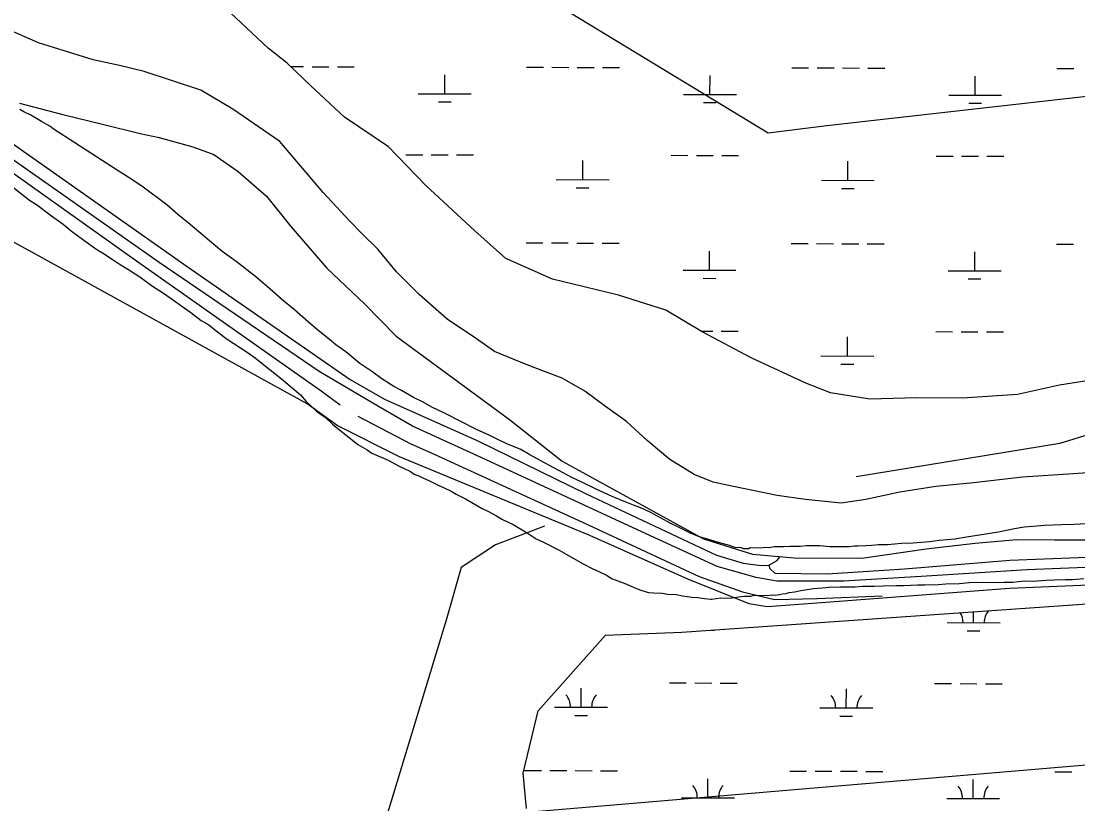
# Model space of a CAD drawing. Extents: x 3172297 to 3210190, y 958463 to 983887.
# Drawn here: x 3182464 to 3184464, y 976980 to 978462 of the extents above; entities that cross this region are included whole.
import ezdxf

# ---------------------------------------------------------------- set-up
doc = ezdxf.new("R2010")
doc.units = 0
for name, color, linetype in [('V-ROAD-CNTR', 7, 'Continuous'), ('V-SITE-VEGE', 7, 'Continuous'), ('V-TOPO-SHOR', 7, 'Continuous'), ('V-WETL-SWMP', 7, 'Continuous')]:
    doc.layers.add(name, color=color, linetype=linetype)

msp = doc.modelspace()

# ---------------------------------------------------------------- linework, layer by layer
at = {"layer": 'V-ROAD-CNTR'}
msp.add_lwpolyline([(3184588.3, 977432.2), (3184367.5, 977423.5), (3184167, 977410.6), (3184020.2, 977401.8), (3183942.1, 977401.9), (3183894, 977401.9), (3183854.7, 977409), (3183781.3, 977429.5), (3183630.5, 977499.2), (3183335.9, 977635.4), (3183204.8, 977695.1), (3183140.2, 977732.6), (3183027.8, 977798.6), (3182725.6, 978004.9), (3182368.5, 978255.1)], dxfattribs=at)
at = {"layer": 'V-SITE-VEGE'}
for p, q in [((3182469.4, 978290.4), (3182461.7, 978294.4)), ((3182474.1, 978287.3), (3182469.4, 978290.4)), ((3182477.2, 978286.5), (3182474.1, 978287.3)), ((3182482.7, 978284.1), (3182477.2, 978286.5)), ((3182502.9, 978271.5), (3182482.7, 978284.1)), ((3182518.4, 978262.8), (3182502.9, 978271.5)), ((3182524.7, 978258), (3182518.4, 978262.8)), ((3182647.5, 978178.4), (3182524.7, 978258)), ((3182666.9, 978166.5), (3182647.5, 978178.4)), ((3182692.6, 978149.2), (3182666.9, 978166.5)), ((3182740, 978113.8), (3182692.6, 978149.2)), ((3182760.9, 978095.7), (3182740, 978113.8)), ((3182784.2, 978076.8), (3182760.9, 978095.7)), ((3182808.3, 978056.3), (3182784.2, 978076.8)), ((3182844.8, 978025.6), (3182808.3, 978056.3)), ((3182871.2, 978006.7), (3182844.8, 978025.6)), ((3182908.5, 977977.6), (3182871.2, 978006.7)), ((3182930.2, 977958.7), (3182908.5, 977977.6)), ((3182961.3, 977931.9), (3182930.2, 977958.7)), ((3182981.5, 977915.4), (3182961.3, 977931.9)), ((3183007.9, 977891.8), (3182981.5, 977915.4)), ((3183024.9, 977877.6), (3183007.9, 977891.8)), ((3183047.5, 977859.5), (3183024.9, 977877.6)), ((3183059.9, 977849.3), (3183047.5, 977859.5)), ((3183078.5, 977835.9), (3183059.9, 977849.3)), ((3183090.2, 977826.5), (3183078.5, 977835.9)), ((3183104.9, 977813.9), (3183090.2, 977826.5)), ((3183129.8, 977797.3), (3183104.9, 977813.9)), ((3183146.9, 977784.7), (3183129.8, 977797.3)), ((3183169.5, 977770.5), (3183146.9, 977784.7)), ((3183184.2, 977762.6), (3183169.5, 977770.5)), ((3183206.8, 977749.2), (3183184.2, 977762.6)), ((3183224.7, 977740.5), (3183206.8, 977749.2)), ((3183241, 977731), (3183224.7, 977740.5)), ((3183266.7, 977719.1), (3183241, 977731)), ((3183325.8, 977689.1), (3183266.7, 977719.1)), ((3183350, 977678), (3183325.8, 977689.1)), ((3183366.3, 977670.1), (3183350, 977678)), ((3183383.4, 977662.1), (3183366.3, 977670.1)), ((3183409.9, 977651), (3183383.4, 977662.1)), ((3183427, 977640.8), (3183409.9, 977651)), ((3183455.8, 977625), (3183427, 977640.8)), ((3183506.4, 977598.1), (3183455.8, 977625)), ((3183525, 977589.4), (3183506.4, 977598.1)), ((3183552.3, 977575.9), (3183525, 977589.4)), ((3183567.1, 977568.8), (3183552.3, 977575.9)), ((3183582.6, 977562.4), (3183567.1, 977568.8)), ((3183588.9, 977559.3), (3183582.6, 977562.4)), ((3183602.1, 977553.7), (3183588.9, 977559.3)), ((3183606.8, 977552.1), (3183602.1, 977553.7)), ((3183623.1, 977545.8), (3183606.8, 977552.1)), ((3183634.8, 977541), (3183623.1, 977545.8)), ((3183654.3, 977532.3), (3183634.8, 977541)), ((3183668.3, 977525.2), (3183654.3, 977532.3)), ((3183692.4, 977511.8), (3183668.3, 977525.2)), ((3183708, 977503.8), (3183692.4, 977511.8)), ((3184491.1, 977511.2), (3184456.7, 977509)), ((3183730.5, 977492.8), (3183708, 977503.8)), ((3183746.1, 977486.4), (3183730.5, 977492.8)), ((3184313.7, 977494.4), (3184289.5, 977490.6)), ((3184343.5, 977501.2), (3184313.7, 977494.4)), ((3184362.2, 977504.2), (3184343.5, 977501.2)), ((3184379.4, 977505.6), (3184362.2, 977504.2)), ((3184400.5, 977507.1), (3184379.4, 977505.6)), ((3184432.5, 977508.4), (3184400.5, 977507.1)), ((3184456.7, 977509), (3184432.5, 977508.4)), ((3183769.5, 977479.2), (3183746.1, 977486.4)), ((3183783.5, 977475.2), (3183769.5, 977479.2)), ((3183804.5, 977469.6), (3183783.5, 977475.2)), ((3184086.4, 977470.9), (3184073.1, 977469.4)), ((3184103.6, 977470.8), (3184086.4, 977470.9)), ((3184130.1, 977472.9), (3184103.6, 977470.8)), ((3184152, 977473.6), (3184130.1, 977472.9)), ((3184183.2, 977476.5), (3184152, 977473.6)), ((3184202, 977478.7), (3184183.2, 977476.5)), ((3184230.9, 977481.6), (3184202, 977478.7)), ((3184252.8, 977485.4), (3184230.9, 977481.6)), ((3184289.5, 977490.6), (3184252.8, 977485.4)), ((3183815.4, 977465.7), (3183804.5, 977469.6)), ((3183827.2, 977464.8), (3183815.4, 977465.7)), ((3183831, 977463.2), (3183827.2, 977464.8)), ((3183840.4, 977463.1), (3183831, 977463.2)), ((3183843.5, 977464.7), (3183840.4, 977463.1)), ((3183862.3, 977464.6), (3183843.5, 977464.7)), ((3183874, 977465.3), (3183862.3, 977464.6)), ((3183879.5, 977465.2), (3183874, 977465.3)), ((3183888.8, 977466.7), (3183879.5, 977465.2)), ((3183907.6, 977466.6), (3183888.8, 977466.7)), ((3183918.5, 977467.3), (3183907.6, 977466.6)), ((3183938, 977467.2), (3183918.5, 977467.3)), ((3183950.5, 977468.7), (3183938, 977467.2)), ((3183975.5, 977468.5), (3183950.5, 977468.7)), ((3183994.2, 977466.8), (3183975.5, 977468.5)), ((3184030.9, 977466.6), (3183994.2, 977466.8)), ((3184041.1, 977468.1), (3184030.9, 977466.6)), ((3184047.3, 977468), (3184041.1, 977468.1)), ((3184062.2, 977468.7), (3184047.3, 977468)), ((3184073.1, 977469.4), (3184062.2, 977468.7))]:
    msp.add_line(p, q, dxfattribs=at)
for points in [[(3182444.8, 978150.7), (3182479.7, 978123.1), (3182493, 978114.5), (3182521.7, 978093.2), (3182543.5, 978077.4), (3182559, 978064.8), (3182583.1, 978047.5), (3182607.2, 978029.4), (3182618.1, 978023.1), (3182636.7, 978011.2), (3182649.9, 978002.6), (3182670.9, 977989.2), (3182688.8, 977978.1), (3182712.9, 977960), (3182731.5, 977948.2), (3182747.9, 977937.1), (3182772.7, 977919), (3182785.2, 977910.3), (3182804.6, 977895.4), (3182819.4, 977886.7), (3182833.3, 977875.7), (3182854.3, 977859.9), (3182891.6, 977835.5), (3182907.2, 977824.4), (3182926.6, 977808.7), (3182941.3, 977797.7), (3182960.8, 977781.9), (3182973.2, 977770.9), (3182992.6, 977754.4), (3183003.4, 977741.8), (3183023.6, 977722.9), (3183039.9, 977711.9), (3183053.1, 977699.3), (3183066.3, 977688.3), (3183088.1, 977671), (3183101.3, 977660.7), (3183119.2, 977650.5), (3183127.7, 977644.2), (3183158.9, 977630.7), (3183178.3, 977620.4), (3183187.6, 977615.7), (3183200.9, 977609.3), (3183207.9, 977604.6), (3183218, 977600.6), (3183225.8, 977596.7), (3183235.9, 977592.7), (3183254.6, 977583.2), (3183263.1, 977579.3), (3183277.9, 977572.1), (3183287.2, 977566.6), (3183305.1, 977557.9), (3183316.8, 977550.8), (3183336.3, 977539.7), (3183347.2, 977534.2), (3183363.5, 977525.5), (3183375.2, 977518.4), (3183395.4, 977508.9), (3183421.8, 977493.1), (3183438.9, 977482.1), (3183451.4, 977476.5), (3183482.5, 977460.7), (3183495.7, 977452.8), (3183527.6, 977434.6), (3183544.7, 977425.9), (3183557.2, 977420.4), (3183572.8, 977412.5), (3183581.3, 977407), (3183605.5, 977398.2), (3183614, 977394.2), (3183628.8, 977387.9), (3183636.6, 977384.7), (3183651.4, 977380.7), (3183661.5, 977379.9), (3183677.2, 977379), (3183688.1, 977377.4), (3183703.7, 977376.5), (3183715.4, 977374.1), (3183733.3, 977371.6), (3183744.2, 977370.7), (3183757.5, 977369.1), (3183768.9, 977367.9)], [(3183768.9, 977367.9), (3183771.2, 977367.9), (3183787.6, 977370.2), (3183805.6, 977370), (3183813.4, 977370.8), (3183826.7, 977373), (3183832.9, 977373.8), (3183844.6, 977373.7), (3183850.9, 977375.2), (3183876.6, 977375), (3183885.2, 977375.8), (3183890.7, 977375.7), (3183899.3, 977376.5), (3183904.8, 977378), (3183911.8, 977378.7), (3183917.3, 977380.2), (3183928.2, 977381.7), (3183939.2, 977384), (3183963.4, 977387.7), (3183980.6, 977389.2), (3183992.3, 977390.7), (3184014.2, 977391.3), (3184042.3, 977391.1), (3184056.3, 977392.6), (3184078.2, 977392.4), (3184095.4, 977393.1), (3184119.6, 977393.7), (3184133.6, 977393.6), (3184160.2, 977395), (3184174.2, 977394.9), (3184199.2, 977395.6), (3184214.1, 977397), (3184239.8, 977397.6), (3184257.8, 977399.1), (3184285.9, 977399.7), (3184306.2, 977399.5), (3184323.4, 977400.2), (3184340.6, 977400.1), (3184362.4, 977402.3), (3184378.8, 977402.2), (3184403, 977403.6), (3184418.7, 977404.2), (3184440.5, 977404.9), (3184453.8, 977404.8), (3184474.9, 977407)]]:
    msp.add_lwpolyline(points, dxfattribs=at)
at = {"layer": 'V-TOPO-SHOR'}
msp.add_line((3183160.2, 976942.5), (3185867.7, 977171.5), dxfattribs=at)
for points in [[(3184791.7, 979632.9), (3184782.3, 978700.8), (3184770.9, 978418.8), (3184762.1, 977765.3), (3184429.7, 977662.5), (3184043.9, 977599.2)], [(3180989.5, 979099.9), (3181215.1, 978992.2), (3181372, 978915.9), (3181558.4, 978820.8), (3181612.7, 978791.3), (3181645.7, 978772.4), (3181769.6, 978697.1), (3181873, 978621), (3182089.6, 978477.6), (3182360.5, 978291.2), (3182469.3, 978215.1), (3182778.5, 977997.4), (3183086.9, 977783.3), (3183152, 977746.5), (3183328.5, 977667.5), (3183533.6, 977567), (3183779.7, 977451.2), (3183830.6, 977435.9), (3183864.5, 977431.4), (3183878.8, 977432.2), (3183894.9, 977441.1), (3183899.4, 977447.4)], [(3184760, 978350.9), (3183988.4, 978263.6), (3183877.7, 978249.6), (3183200.2, 978661.9), (3183150.3, 978697.7), (3184118.3, 978798.9), (3184239.8, 978823.6), (3184779.2, 978890.1)], [(3184509.1, 977608.8), (3184455.5, 977605.3), (3184359.1, 977598.4), (3184266.2, 977587.9), (3184194.7, 977581), (3184126.9, 977570.4), (3184062.6, 977556.3), (3184016.1, 977549.3), (3183948.3, 977556.6), (3183894.7, 977563.9), (3183809.1, 977581.9), (3183773.4, 977589.2), (3183737.7, 977603.5), (3183691.4, 977632.2), (3183648.6, 977668), (3183609.4, 977703.8), (3183570.2, 977732.5), (3183531, 977761.2), (3183488.2, 977786.3), (3183431.1, 977807.8), (3183395.4, 977822.2), (3183359.8, 977836.6), (3183324.1, 977861.7), (3183270.6, 977897.5), (3183217.2, 977944.1), (3183174.4, 977987), (3183138.8, 978030), (3183110.3, 978058.6), (3183085.4, 978083.7), (3183035.5, 978137.4), (3182953.6, 978234), (3182864.5, 978294.9), (3182803.9, 978330.8), (3182696.8, 978366.7), (3182650.5, 978377.6), (3182600.5, 978388.4), (3182554.1, 978402.8), (3182497, 978420.8), (3182439.9, 978445.9)], [(3182097.9, 978423.6), (3182682.6, 978007.9), (3183031.9, 977762.4), (3183067.6, 977735.5)], [(3182461, 978306.6), (3182543.1, 978285), (3182618, 978266.9), (3182689.4, 978248.9), (3182725.1, 978241.7), (3182789.3, 978223.7), (3182828.6, 978209.3), (3182874.9, 978177), (3182928.4, 978130.5), (3182974.7, 978073.2), (3183042.3, 977994.5), (3183113.6, 977926.5), (3183174.1, 977865.6), (3183388, 977708), (3183487.8, 977629.2), (3183755.3, 977482.1), (3183848, 977453.3), (3183926.6, 977445.9), (3184055.1, 977445.6), (3184176.6, 977463.2), (3184269.5, 977473.7), (3184348.1, 977480.6), (3184419.5, 977480.4), (3184494.5, 977480.3)], [(3186937.2, 977884.9), (3186536.9, 977771.6), (3186311.8, 977716.8), (3185988.4, 977639), (3185758, 977589.6), (3185561.5, 977547.2), (3185359.6, 977494.2), (3185150.6, 977444.7), (3185014.8, 977420), (3184898.7, 977411.4), (3184845.1, 977409.7), (3184334.4, 977387.8), (3183970.1, 977360.1), (3183875.5, 977353.2), (3183841.6, 977358.7), (3183725.6, 977405.4), (3183540.1, 977488), (3183179.8, 977637.1), (3183062.1, 977696.3), (3183005.1, 977737.5), (3182491.6, 978020.9), (3182019, 978279.1)], [(3183101.4, 977714), (3183201.3, 977662), (3183245.9, 977642.2), (3183527.7, 977513), (3183747.1, 977410.7), (3183829.1, 977381.9), (3183889.8, 977367.5), (3183970.1, 977369.1), (3184093.4, 977374.1)], [(3183454.5, 977506), (3183361.5, 977470.6), (3183297.1, 977427.9), (3183268.3, 977327.9), (3183109.9, 976807), (3183102.7, 976764.1), (3183116.9, 976749.8), (3183152.6, 976742.6)], [(3183878.8, 977432.2), (3183880.6, 977426), (3183890.4, 977417), (3183989.4, 977415.9), (3184135.9, 977425.3), (3184335, 977441.8), (3184529.7, 977449.4)]]:
    msp.add_lwpolyline(points, dxfattribs=at)
at = {"layer": 'V-WETL-SWMP'}
for p, q in [((3182931.9, 978410.6), (3182713.2, 978615.5)), ((3182967.6, 978382.3), (3182931.9, 978410.6)), ((3183012.5, 978339.1), (3182967.6, 978382.3)), ((3182974.5, 978375.6), (3182998.6, 978375.6)), ((3183014.6, 978375.5), (3183046.6, 978375.5)), ((3183062.6, 978375.4), (3183094.6, 978375.3)), ((3183420.5, 978374.5), (3183452.5, 978374.5)), ((3183468.4, 978374.4), (3183500.4, 978374.3)), ((3183516.4, 978374.3), (3183548.4, 978374.2)), ((3183564.4, 978374.2), (3183596.4, 978374.1)), ((3183922.3, 978373.3), (3183954.3, 978373.2)), ((3183970.3, 978373.2), (3184002.3, 978373.1)), ((3184018.3, 978373.1), (3184050.3, 978373)), ((3184066.3, 978372.9), (3184098.3, 978372.9)), ((3184424.2, 978372.1), (3184456.2, 978372)), ((3183265.7, 978324.2), (3183265.8, 978360.2)), ((3183767.6, 978323), (3183767.7, 978358.9)), ((3184269.4, 978321.7), (3184269.6, 978357.7)), ((3183076.1, 978280.2), (3183012.5, 978339.1)), ((3183215.7, 978324.3), (3183315.7, 978324.1)), ((3183717.6, 978323.1), (3183817.6, 978322.8)), ((3184219.5, 978321.9), (3184319.4, 978321.6)), ((3183253.7, 978308.8), (3183277.7, 978308.8)), ((3183755.5, 978307.6), (3183779.5, 978307.5)), ((3184257.4, 978306.3), (3184281.4, 978306.3)), ((3183159.2, 978223.6), (3183076.1, 978280.2)), ((3183229.8, 978150.6), (3183159.2, 978223.6)), ((3183192, 978209), (3183224, 978208.9)), ((3183240, 978208.9), (3183272, 978208.8)), ((3183288, 978208.8), (3183320, 978208.7)), ((3183526.7, 978161.8), (3183526.8, 978197.8)), ((3183693.9, 978207.8), (3183725.8, 978207.7)), ((3183741.8, 978207.7), (3183773.8, 978207.6)), ((3183789.8, 978207.5), (3183821.8, 978207.5)), ((3184028.5, 978160.6), (3184028.6, 978196.5)), ((3184195.7, 978206.5), (3184227.7, 978206.5)), ((3184243.7, 978206.4), (3184275.7, 978206.3)), ((3184291.7, 978206.3), (3184323.7, 978206.2)), ((3183476.7, 978161.9), (3183576.7, 978161.7)), ((3183978.5, 978160.7), (3184078.5, 978160.4)), ((3183322.8, 978065), (3183229.8, 978150.6)), ((3183514.6, 978146.4), (3183538.6, 978146.3)), ((3184016.5, 978145.2), (3184040.5, 978145.1)), ((3183381, 978012.4), (3183322.8, 978065)), ((3183419.5, 978042.1), (3183451.5, 978042)), ((3183467.5, 978041.9), (3183499.5, 978041.9)), ((3183515.5, 978041.8), (3183547.5, 978041.7)), ((3183563.5, 978041.7), (3183595.5, 978041.6)), ((3183921.3, 978040.8), (3183953.3, 978040.7)), ((3183969.3, 978040.7), (3184001.3, 978040.6)), ((3184017.3, 978040.6), (3184049.3, 978040.5)), ((3184065.3, 978040.5), (3184097.3, 978040.4)), ((3184423.2, 978039.6), (3184455.2, 978039.5)), ((3183469.7, 977973.7), (3183381, 978012.4)), ((3183766.6, 977990.5), (3183766.7, 978026.5)), ((3184268.5, 977989.2), (3184268.6, 978025.2)), ((3183594.4, 977943.3), (3183469.7, 977973.7)), ((3183716.6, 977990.6), (3183816.6, 977990.4)), ((3183754.6, 977975.1), (3183778.6, 977975)), ((3184218.5, 977989.4), (3184318.5, 977989.1)), ((3184256.4, 977973.8), (3184280.4, 977973.8)), ((3183684, 977914.6), (3183594.4, 977943.3)), ((3183753.1, 977873.6), (3183684, 977914.6)), ((3183750.6, 977875.2), (3183772.9, 977875.1)), ((3183845.7, 977824.7), (3183753.1, 977873.6)), ((3183788.9, 977875.1), (3183820.9, 977875)), ((3184194.7, 977874.1), (3184226.7, 977874)), ((3184242.7, 977873.9), (3184274.7, 977873.9)), ((3184290.7, 977873.8), (3184322.7, 977873.7)), ((3184027.6, 977828.1), (3184027.7, 977864)), ((3183949.2, 977776.5), (3183845.7, 977824.7)), ((3183977.6, 977828.2), (3184077.5, 977827.9)), ((3184015.5, 977812.7), (3184039.5, 977812.6)), ((3183995.9, 977758.3), (3183949.2, 977776.5)), ((3184429.2, 977772.8), (3184349.5, 977755.3)), ((3184515.2, 977786.3), (3184429.2, 977772.8)), ((3184069.9, 977746.1), (3183995.9, 977758.3)), ((3184349.5, 977755.3), (3184245.6, 977748.2)), ((3184158.2, 977748.7), (3184069.9, 977746.1)), ((3184245.6, 977748.2), (3184158.2, 977748.7)), ((3184266.4, 977323.3), (3184266.5, 977344)), ((3184216.4, 977323.5), (3184316.4, 977323.2)), ((3183770.2, 977309.1), (3183776.5, 977309.1)), ((3184254.4, 977307.9), (3184278.4, 977307.9)), ((3183523.6, 977163.3), (3183523.7, 977199.3)), ((3183690.8, 977209.3), (3183722.8, 977209.3)), ((3183738.8, 977209.2), (3183770.8, 977209.1)), ((3183786.8, 977209.1), (3183818.8, 977209)), ((3184025.5, 977162.1), (3184025.6, 977198.1)), ((3184192.7, 977208.1), (3184224.7, 977208)), ((3184240.7, 977208), (3184272.7, 977207.9)), ((3184288.7, 977207.9), (3184320.7, 977207.8)), ((3183473.6, 977163.4), (3183573.6, 977163.2)), ((3183975.5, 977162.2), (3184075.5, 977162)), ((3183511.6, 977147.9), (3183535.6, 977147.9)), ((3184013.5, 977146.7), (3184037.5, 977146.6)), ((3183416.5, 977043.5), (3183448.5, 977043.4)), ((3183464.5, 977043.4), (3183496.5, 977043.3)), ((3183512.5, 977043.3), (3183544.5, 977043.2)), ((3183560.5, 977043.2), (3183592.5, 977043.1)), ((3183918.4, 977042.3), (3183950.4, 977042.2)), ((3183966.4, 977042.1), (3183998.4, 977042.1)), ((3184014.4, 977042), (3184046.4, 977042)), ((3184062.4, 977041.9), (3184094.4, 977041.8)), ((3184420.3, 977041), (3184452.3, 977040.9)), ((3183763.7, 976991.9), (3183763.8, 977027.9)), ((3184265.6, 976990.7), (3184265.7, 977026.7)), ((3183713.7, 976992), (3183813.7, 976991.8)), ((3184215.6, 976990.8), (3184315.6, 976990.5))]:
    msp.add_line(p, q, dxfattribs=at)
msp.add_lwpolyline([(3183420.7, 976971.8), (3183413.8, 977038.7), (3183442.4, 977156.4), (3183570.2, 977299.4), (3183714.5, 977305.2), (3184995.4, 977395.2), (3185873.8, 977595.5), (3186474.8, 977729.8), (3186534.4, 977680.7), (3186564.5, 977639), (3186610, 977606.8), (3186650, 977592.6), (3186686.1, 977582.5), (3186788.1, 977562.2), (3186833.1, 977563.1), (3186928.9, 977613.6), (3186981.8, 977670.5), (3187020.2, 977670.9), (3187051.5, 977626.5), (3187060.5, 977559.5), (3187053.9, 977478.4), (3187050.5, 976763)], dxfattribs=at)
for centre, start, end in [((3184211.2, 977324), 359.0865, 31.2588), ((3184321.7, 977323.7), 140.7697, 180.6302), ((3183468.4, 977163.9), 359.0865, 40.6302), ((3183578.9, 977163.7), 139.0865, 180.6302), ((3183970.3, 977162.7), 359.0865, 40.6302), ((3184080.8, 977162.4), 139.0865, 180.6302), ((3183708.4, 976992.5), 359.0865, 40.6302), ((3183818.9, 976992.2), 139.0865, 180.6302), ((3184210.3, 976991.3), 359.0865, 40.6302), ((3184320.8, 976991), 139.0865, 180.6302)]:
    msp.add_arc(centre, 35.2, start, end, dxfattribs=at)

doc.saveas('drawing.dxf')
